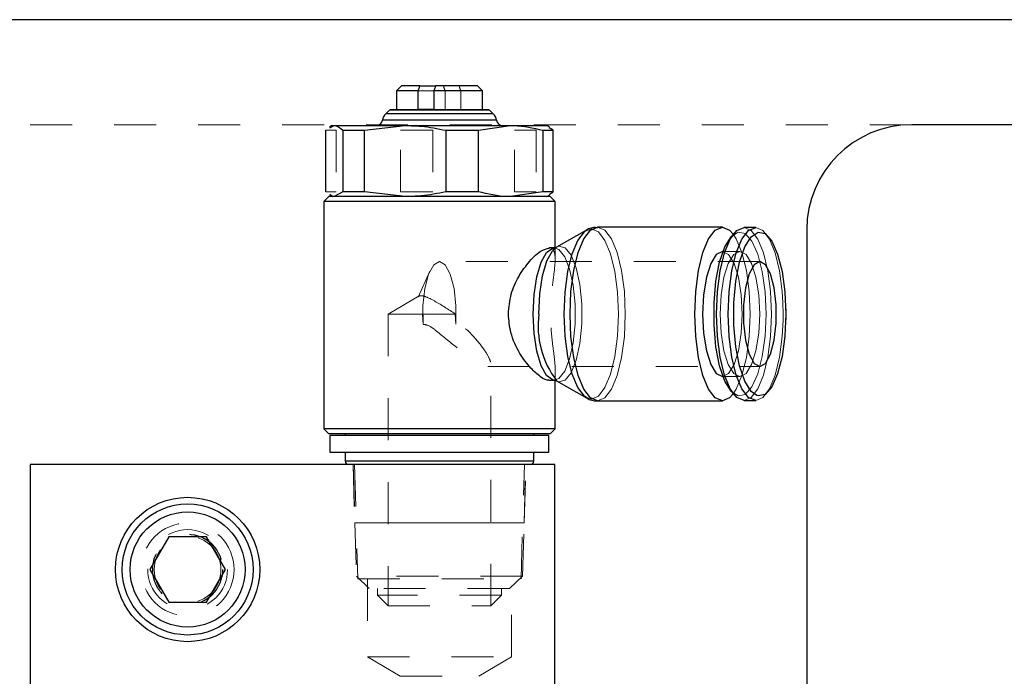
# Model space of a CAD drawing. Header units: inches. Extents: x 1880 to 2363, y -453 to -54.
# Tile 258 of 656: x 2038.96 to 2041.3, y -414.8 to -413.24. Entities that reach past the tile are written whole.
import ezdxf

# ---------------------------------------------------------------- set-up
doc = ezdxf.new("R2010")
doc.units = ezdxf.units.IN
doc.header["$LTSCALE"] = 0.5
doc.header["$MEASUREMENT"] = 0
doc.linetypes.add('HIDDEN', pattern=[0.225, 0.15, -0.075])
doc.layers.add('DSS-M-S', color=53, linetype='Continuous')
doc.layers.add('SVD-M-S', color=8, linetype='Continuous')

msp = doc.modelspace()

# ---------------------------------------------------------------- linework, layer by layer
at = {"layer": 'DSS-M-S', "linetype": 'Continuous', "lineweight": 25}
for p, q in [((2047.18179, -413.23517), (2034.68179, -413.23517)), ((2042.58179, -413.48517), (2041.08179, -413.48517)), ((2040.83179, -413.73517), (2040.83179, -416.23517))]:
    msp.add_line(p, q, dxfattribs=at)
at = {"layer": 'DSS-M-S', "linetype": 'HIDDEN', "lineweight": 18}
msp.add_line((2041.08179, -413.48517), (2034.68179, -413.48517), dxfattribs=at)
msp.add_circle((2039.35679, -414.54417), 0.0795, dxfattribs=at)
at = {"layer": 'DSS-M-S', "linetype": 'Continuous', "lineweight": 25}
msp.add_arc((2041.08179, -413.73517), 0.25, 90, 180, dxfattribs=at)
at = {"layer": 'SVD-M-S', "linetype": 'Continuous', "lineweight": 25}
for p, q in [((2039.86624, -413.39278), (2039.85443, -413.40459)), ((2039.85443, -413.40459), (2039.85443, -413.44938)), ((2039.90614, -413.40459), (2039.85443, -413.40459)), ((2039.90998, -413.39278), (2039.86624, -413.39278)), ((2039.90614, -413.44898), (2039.90614, -413.40459)), ((2039.90998, -413.39278), (2039.9473, -413.39278)), ((2039.94346, -413.40459), (2039.94346, -413.44898)), ((2040.05915, -413.40459), (2039.94346, -413.40459)), ((2040.04734, -413.39278), (2039.9473, -413.39278)), ((2040.05915, -413.40459), (2040.04734, -413.39278)), ((2040.05915, -413.44938), (2040.05915, -413.40459)), ((2039.83792, -413.45053), (2039.82875, -413.45956)), ((2040.07567, -413.45053), (2039.83792, -413.45053)), ((2040.07288, -413.44938), (2039.8407, -413.44938)), ((2039.94346, -413.44898), (2039.90614, -413.44898)), ((2040.08483, -413.45956), (2040.07567, -413.45053)), ((2040.09264, -413.47446), (2039.82095, -413.47446)), ((2040.08483, -413.45956), (2039.82875, -413.45956)), ((2039.68569, -413.64501), (2039.68569, -413.49845)), ((2039.70089, -413.48708), (2039.69451, -413.49076)), ((2039.69571, -413.49283), (2039.70596, -413.48708)), ((2039.70089, -413.48708), (2039.70596, -413.48708)), ((2039.70596, -413.48708), (2039.87528, -413.48708)), ((2039.72622, -413.49845), (2039.77832, -413.49845)), ((2039.72622, -413.49845), (2039.72622, -413.64501)), ((2039.77832, -413.49845), (2039.87528, -413.48708)), ((2039.77832, -413.64501), (2039.77832, -413.49845)), ((2039.87528, -413.48708), (2040.12612, -413.48708)), ((2039.97224, -413.49845), (2040.04942, -413.49845)), ((2039.97224, -413.49845), (2039.97224, -413.64501)), ((2040.04942, -413.49845), (2040.12612, -413.48708)), ((2040.04942, -413.64501), (2040.04942, -413.49845)), ((2040.12612, -413.48708), (2040.2127, -413.48708)), ((2040.20281, -413.49845), (2040.20281, -413.64501)), ((2040.20281, -413.49845), (2040.22789, -413.49845)), ((2040.21907, -413.49076), (2040.2127, -413.48708)), ((2040.22789, -413.49845), (2040.21787, -413.49283)), ((2040.22789, -413.64501), (2040.22789, -413.49845)), ((2039.69301, -413.65637), (2039.6812, -413.66818)), ((2040.22057, -413.65637), (2039.69301, -413.65637)), ((2039.69477, -413.65284), (2039.70089, -413.65637)), ((2039.72622, -413.64501), (2039.70596, -413.65637)), ((2039.77832, -413.64501), (2039.72622, -413.64501)), ((2039.87528, -413.65637), (2039.77832, -413.64501)), ((2040.04942, -413.64501), (2039.97224, -413.64501)), ((2040.20281, -413.64501), (2040.12612, -413.65637)), ((2040.22789, -413.64501), (2040.20281, -413.64501)), ((2040.2127, -413.65637), (2040.21882, -413.65284)), ((2040.21787, -413.6512), (2040.22789, -413.64501)), ((2040.23238, -413.66818), (2040.22057, -413.65637)), ((2039.6812, -413.66818), (2039.6812, -414.20952)), ((2040.23238, -413.66818), (2039.6812, -413.66818)), ((2040.23238, -413.77807), (2040.23238, -413.66818)), ((2040.31656, -413.73625), (2040.3336, -413.72921)), ((2040.63082, -413.72921), (2040.3336, -413.72921)), ((2040.61378, -413.73625), (2040.63082, -413.72921)), ((2040.63082, -413.72921), (2040.64786, -413.73625)), ((2040.66532, -413.7372), (2040.68228, -413.73019)), ((2040.71017, -413.73019), (2040.68228, -413.73019)), ((2040.68228, -413.73019), (2040.68228, -413.73019)), ((2040.69322, -413.7372), (2040.71017, -413.73019)), ((2040.3073, -413.7366), (2040.23595, -413.77673)), ((2040.28643, -413.76055), (2040.30198, -413.74033)), ((2040.28705, -413.78975), (2040.30068, -413.7569)), ((2040.30068, -413.7569), (2040.31656, -413.73625)), ((2040.30198, -413.74033), (2040.30304, -413.73947)), ((2040.58427, -413.78975), (2040.5979, -413.7569)), ((2040.5979, -413.7569), (2040.61378, -413.73625)), ((2040.63663, -413.77625), (2040.65161, -413.75184)), ((2040.64786, -413.73625), (2040.65682, -413.74601)), ((2040.64952, -413.75775), (2040.66532, -413.7372)), ((2040.66026, -413.74215), (2040.65161, -413.75184)), ((2040.67741, -413.75775), (2040.69322, -413.7372)), ((2040.68403, -413.77625), (2040.69908, -413.75176)), ((2040.69908, -413.75176), (2040.71568, -413.74093)), ((2040.71568, -413.74093), (2040.71593, -413.74088)), ((2040.71593, -413.74088), (2040.73259, -413.74456)), ((2040.73259, -413.74456), (2040.74856, -413.76239)), ((2040.21178, -413.78931), (2040.22636, -413.77886)), ((2040.23011, -413.77842), (2040.21751, -413.77842)), ((2040.22622, -413.78538), (2040.23595, -413.77673)), ((2040.22636, -413.77886), (2040.23053, -413.77843)), ((2040.27307, -413.79273), (2040.28643, -413.76055)), ((2040.62424, -413.81257), (2040.63663, -413.77625)), ((2040.63595, -413.79044), (2040.64952, -413.75775)), ((2040.66384, -413.79044), (2040.67741, -413.75775)), ((2040.67164, -413.81257), (2040.68403, -413.77625)), ((2040.74856, -413.76239), (2040.76241, -413.79308)), ((2040.19883, -413.81278), (2040.21178, -413.78931)), ((2040.21292, -413.80948), (2040.22622, -413.78538)), ((2040.26282, -413.83466), (2040.27307, -413.79273)), ((2040.27659, -413.83255), (2040.28705, -413.78975)), ((2040.57381, -413.83255), (2040.58427, -413.78975)), ((2040.61619, -413.79455), (2040.60299, -413.81566)), ((2040.63082, -413.78728), (2040.61619, -413.79455)), ((2040.62554, -413.83305), (2040.63595, -413.79044)), ((2040.63211, -413.78728), (2040.63082, -413.78728)), ((2040.65343, -413.83305), (2040.66384, -413.79044)), ((2040.76241, -413.79308), (2040.77311, -413.83436)), ((2040.18866, -413.84719), (2040.19883, -413.81278)), ((2040.20248, -413.84481), (2040.21292, -413.80948)), ((2040.60299, -413.81566), (2040.59252, -413.84854)), ((2040.61544, -413.85804), (2040.62424, -413.81257)), ((2040.66283, -413.85804), (2040.67164, -413.81257)), ((2040.70631, -413.81844), (2040.69433, -413.84014)), ((2040.71992, -413.8109), (2040.70631, -413.81844)), ((2040.73354, -413.81844), (2040.71992, -413.8109)), ((2040.74552, -413.84014), (2040.73354, -413.81844)), ((2040.18218, -413.88948), (2040.18866, -413.84719)), ((2040.19582, -413.88824), (2040.20248, -413.84481)), ((2040.25638, -413.8835), (2040.26282, -413.83466)), ((2040.27001, -413.8824), (2040.27659, -413.83255)), ((2040.56723, -413.8824), (2040.57381, -413.83255)), ((2040.59252, -413.84854), (2040.5858, -413.88997)), ((2040.61899, -413.88266), (2040.62554, -413.83305)), ((2040.64689, -413.88266), (2040.65343, -413.83305)), ((2040.69433, -413.84014), (2040.68544, -413.8734)), ((2040.7544, -413.8734), (2040.74552, -413.84014)), ((2040.77311, -413.83436), (2040.77986, -413.88318)), ((2040.61086, -413.90929), (2040.61544, -413.85804)), ((2040.65826, -413.90929), (2040.66283, -413.85804)), ((2040.68544, -413.8734), (2040.68071, -413.91419)), ((2040.75913, -413.91419), (2040.7544, -413.8734)), ((2040.17995, -413.9359), (2040.18218, -413.88948)), ((2040.19353, -413.9359), (2040.19582, -413.88824)), ((2040.25418, -413.9359), (2040.25638, -413.8835)), ((2040.26777, -413.9359), (2040.27001, -413.8824)), ((2040.56499, -413.9359), (2040.56723, -413.8824)), ((2040.5858, -413.88997), (2040.58348, -413.9359)), ((2040.61676, -413.9359), (2040.61899, -413.88266)), ((2040.64465, -413.9359), (2040.64689, -413.88266)), ((2040.77986, -413.88318), (2040.78217, -413.9359)), ((2040.61086, -413.96251), (2040.61086, -413.90929)), ((2040.65826, -413.96251), (2040.65826, -413.90929)), ((2040.68071, -413.91419), (2040.68071, -413.95761)), ((2040.75913, -413.95761), (2040.75913, -413.91419)), ((2040.7827, -413.9359), (2040.78217, -413.91048)), ((2040.18218, -413.98232), (2040.17995, -413.9359)), ((2040.25638, -413.9883), (2040.25418, -413.9359)), ((2040.27001, -413.9894), (2040.26777, -413.9359)), ((2040.56723, -413.9894), (2040.56499, -413.9359)), ((2040.58348, -413.9359), (2040.5858, -413.98183)), ((2040.61899, -413.98914), (2040.61676, -413.9359)), ((2040.64689, -413.98914), (2040.64465, -413.9359)), ((2040.78217, -413.9359), (2040.77986, -413.98862)), ((2040.78242, -413.94906), (2040.7827, -413.9359)), ((2040.61544, -414.01376), (2040.61086, -413.96251)), ((2040.66283, -414.01376), (2040.65826, -413.96251)), ((2040.68071, -413.95761), (2040.68544, -413.9984)), ((2040.7544, -413.9984), (2040.75913, -413.95761)), ((2040.18866, -414.02461), (2040.18218, -413.98232)), ((2040.26282, -414.03714), (2040.25638, -413.9883)), ((2040.27659, -414.03925), (2040.27001, -413.9894)), ((2040.57381, -414.03925), (2040.56723, -413.9894)), ((2040.5858, -413.98183), (2040.59252, -414.02326)), ((2040.62554, -414.03875), (2040.61899, -413.98914)), ((2040.65343, -414.03875), (2040.64689, -413.98914)), ((2040.77986, -413.98862), (2040.77311, -414.03744)), ((2040.62424, -414.05923), (2040.61544, -414.01376)), ((2040.67164, -414.05923), (2040.66283, -414.01376)), ((2040.68544, -413.9984), (2040.69433, -414.03166)), ((2040.74552, -414.03166), (2040.7544, -413.9984)), ((2040.19883, -414.05902), (2040.18866, -414.02461)), ((2040.27307, -414.07907), (2040.26282, -414.03714)), ((2040.59252, -414.02326), (2040.60299, -414.05614)), ((2040.63595, -414.08136), (2040.62554, -414.03875)), ((2040.66384, -414.08136), (2040.65343, -414.03875)), ((2040.69433, -414.03166), (2040.70631, -414.05336)), ((2040.73354, -414.05336), (2040.74552, -414.03166)), ((2040.77311, -414.03744), (2040.76241, -414.07872)), ((2040.21178, -414.08249), (2040.19883, -414.05902)), ((2040.28705, -414.08205), (2040.27659, -414.03925)), ((2040.58427, -414.08205), (2040.57381, -414.03925)), ((2040.60299, -414.05614), (2040.61619, -414.07725)), ((2040.63663, -414.09556), (2040.62424, -414.05923)), ((2040.68403, -414.09556), (2040.67164, -414.05923)), ((2040.70631, -414.05336), (2040.71992, -414.0609)), ((2040.71992, -414.0609), (2040.73354, -414.05336)), ((2040.22636, -414.09294), (2040.21178, -414.08249)), ((2040.28643, -414.11125), (2040.27307, -414.07907)), ((2040.30068, -414.1149), (2040.28705, -414.08205)), ((2040.5979, -414.1149), (2040.58427, -414.08205)), ((2040.61619, -414.07725), (2040.63082, -414.08452)), ((2040.63082, -414.08452), (2040.63211, -414.08452)), ((2040.64952, -414.11405), (2040.63595, -414.08136)), ((2040.67741, -414.11405), (2040.66384, -414.08136)), ((2040.76241, -414.07872), (2040.74856, -414.10941)), ((2040.21769, -414.09338), (2040.23011, -414.09338)), ((2040.22978, -414.09338), (2040.22636, -414.09294)), ((2040.23238, -414.20952), (2040.23238, -414.09394)), ((2040.23595, -414.09507), (2040.3073, -414.1352)), ((2040.65161, -414.11996), (2040.63663, -414.09556)), ((2040.69908, -414.12004), (2040.68403, -414.09556)), ((2040.30198, -414.13147), (2040.28643, -414.11125)), ((2040.31656, -414.13555), (2040.30068, -414.1149)), ((2040.30421, -414.13322), (2040.30198, -414.13147)), ((2040.61378, -414.13555), (2040.5979, -414.1149)), ((2040.65682, -414.12579), (2040.64786, -414.13555)), ((2040.66532, -414.1346), (2040.64952, -414.11405)), ((2040.65161, -414.11996), (2040.66026, -414.12965)), ((2040.69322, -414.1346), (2040.67741, -414.11405)), ((2040.71244, -414.1299), (2040.69908, -414.12004)), ((2040.71568, -414.13087), (2040.71244, -414.1299)), ((2040.73259, -414.12724), (2040.71568, -414.13087)), ((2040.74856, -414.10941), (2040.73259, -414.12724)), ((2040.3336, -414.14259), (2040.31656, -414.13555)), ((2040.3336, -414.14259), (2040.63082, -414.14259)), ((2040.63082, -414.14259), (2040.61378, -414.13555)), ((2040.64786, -414.13555), (2040.63082, -414.14259)), ((2040.68228, -414.14161), (2040.66532, -414.1346)), ((2040.68228, -414.14161), (2040.71017, -414.14161)), ((2040.71017, -414.14161), (2040.69322, -414.1346)), ((2039.6812, -414.20952), (2039.69301, -414.22133)), ((2040.23238, -414.20952), (2039.6812, -414.20952)), ((2040.22057, -414.22133), (2039.69301, -414.22133)), ((2039.69597, -414.22527), (2039.69597, -414.26464)), ((2040.20403, -414.22527), (2039.69597, -414.22527)), ((2039.73238, -414.22133), (2039.73238, -414.22527)), ((2040.1812, -414.22527), (2040.1812, -414.22133)), ((2040.21762, -414.22527), (2040.20403, -414.22527)), ((2040.21762, -414.26464), (2040.21762, -414.22527)), ((2040.22057, -414.22133), (2040.23238, -414.20952)), ((2039.69597, -414.26464), (2040.20403, -414.26464)), ((2039.73238, -414.26464), (2039.73238, -414.28629)), ((2040.1812, -414.28629), (2040.1812, -414.26464)), ((2040.20403, -414.26464), (2040.21762, -414.26464)), ((2038.98179, -414.29417), (2038.98179, -415.79417)), ((2040.23179, -414.29417), (2038.98179, -414.29417)), ((2040.1812, -414.28629), (2039.73238, -414.28629)), ((2040.23179, -415.79417), (2040.23179, -414.29417)), ((2039.31169, -414.46604), (2039.26658, -414.54417)), ((2039.4019, -414.46604), (2039.31169, -414.46604)), ((2039.447, -414.54417), (2039.4019, -414.46604)), ((2039.26658, -414.54417), (2039.31169, -414.62229)), ((2039.4019, -414.62229), (2039.447, -414.54417)), ((2039.31169, -414.62229), (2039.4019, -414.62229))]:
    msp.add_line(p, q, dxfattribs=at)
at = {"layer": 'SVD-M-S', "linetype": 'HIDDEN', "lineweight": 18}
for p, q in [((2039.90614, -413.40459), (2039.94346, -413.40459)), ((2039.97013, -413.40459), (2039.97013, -413.44898)), ((2040.00745, -413.44898), (2040.00745, -413.40459)), ((2039.83792, -413.45053), (2039.99465, -413.45053)), ((2040.00745, -413.44898), (2039.94346, -413.44898)), ((2039.99465, -413.45053), (2040.07567, -413.45053)), ((2039.82095, -413.47446), (2040.00006, -413.47446)), ((2039.82875, -413.45956), (2039.99757, -413.45956)), ((2039.99757, -413.45956), (2040.08483, -413.45956)), ((2040.00006, -413.47446), (2040.09264, -413.47446)), ((2039.71077, -413.49845), (2039.68569, -413.49845)), ((2039.71077, -413.49845), (2039.71077, -413.64501)), ((2039.94134, -413.49845), (2039.86416, -413.49845)), ((2039.86416, -413.64501), (2039.86416, -413.49845)), ((2039.94134, -413.49845), (2039.94134, -413.64501)), ((2040.18736, -413.49845), (2040.13526, -413.49845)), ((2040.13526, -413.64501), (2040.13526, -413.49845)), ((2040.18736, -413.49845), (2040.18736, -413.64501)), ((2039.68569, -413.64501), (2039.71077, -413.64501)), ((2039.86416, -413.64501), (2039.94134, -413.64501)), ((2040.13526, -413.64501), (2040.18736, -413.64501)), ((2040.20762, -413.65637), (2040.20971, -413.65625)), ((2040.30304, -413.73947), (2040.31867, -413.73343)), ((2040.31867, -413.73343), (2040.33536, -413.74033)), ((2040.3336, -413.72921), (2040.35064, -413.73625)), ((2040.68228, -413.73019), (2040.69924, -413.7372)), ((2040.71017, -413.73019), (2040.72713, -413.7372)), ((2040.33536, -413.74033), (2040.35092, -413.76055)), ((2040.35064, -413.73625), (2040.36652, -413.7569)), ((2040.36652, -413.7569), (2040.38015, -413.78975)), ((2040.65161, -413.75184), (2040.65168, -413.75176)), ((2040.65168, -413.75176), (2040.66828, -413.74093)), ((2040.65682, -413.74601), (2040.66374, -413.7569)), ((2040.66374, -413.7569), (2040.67737, -413.78975)), ((2040.66828, -413.74093), (2040.68519, -413.74456)), ((2040.68519, -413.74456), (2040.70116, -413.76239)), ((2040.69924, -413.7372), (2040.71504, -413.75775)), ((2040.72713, -413.7372), (2040.74293, -413.75775)), ((2040.23053, -413.77843), (2040.24127, -413.78237)), ((2040.23238, -413.806), (2040.23238, -413.77807)), ((2040.23595, -413.77673), (2040.24119, -413.77465)), ((2040.24119, -413.77465), (2040.25649, -413.77825)), ((2040.25649, -413.77825), (2040.27079, -413.79586)), ((2040.35092, -413.76055), (2040.36427, -413.79273)), ((2040.70116, -413.76239), (2040.71501, -413.79308)), ((2040.71504, -413.75775), (2040.72861, -413.79044)), ((2040.74293, -413.75775), (2040.7565, -413.79044)), ((2040.24127, -413.78237), (2040.25519, -413.79952)), ((2040.25519, -413.79952), (2040.26688, -413.82879)), ((2040.27079, -413.79586), (2040.28279, -413.82592)), ((2040.36427, -413.79273), (2040.37452, -413.83466)), ((2040.38015, -413.78975), (2040.39061, -413.83255)), ((2040.64545, -413.79455), (2040.63082, -413.78728)), ((2040.63082, -413.78728), (2040.63082, -413.78728)), ((2040.67253, -413.78728), (2040.63211, -413.78728)), ((2040.6447, -413.81566), (2040.6579, -413.79455)), ((2040.65864, -413.81566), (2040.64545, -413.79455)), ((2040.6579, -413.79455), (2040.67253, -413.78728)), ((2040.67253, -413.78728), (2040.68716, -413.79455)), ((2040.67737, -413.78975), (2040.68783, -413.83255)), ((2040.68716, -413.79455), (2040.70035, -413.81566)), ((2040.71501, -413.79308), (2040.72571, -413.83436)), ((2040.72861, -413.79044), (2040.73902, -413.83305)), ((2040.7565, -413.79044), (2040.76692, -413.83305)), ((2039.94301, -413.81863), (2039.93093, -413.84087)), ((2039.95679, -413.8109), (2039.94301, -413.81863)), ((2040.71992, -413.8109), (2039.95679, -413.8109)), ((2039.97058, -413.81863), (2039.95679, -413.8109)), ((2039.98266, -413.84087), (2039.97058, -413.81863)), ((2040.28279, -413.82592), (2040.29144, -413.86574)), ((2040.63423, -413.84854), (2040.6447, -413.81566)), ((2040.66912, -413.84854), (2040.65864, -413.81566)), ((2040.70035, -413.81566), (2040.71082, -413.84854)), ((2039.93362, -413.83425), (2039.9064, -413.89541)), ((2039.93093, -413.84087), (2039.92205, -413.87486)), ((2039.99154, -413.87486), (2039.98266, -413.84087)), ((2040.26688, -413.82879), (2040.2753, -413.86757)), ((2040.37452, -413.83466), (2040.38097, -413.8835)), ((2040.39061, -413.83255), (2040.39719, -413.8824)), ((2040.62751, -413.88997), (2040.63423, -413.84854)), ((2040.67584, -413.88997), (2040.66912, -413.84854)), ((2040.68783, -413.83255), (2040.69441, -413.8824)), ((2040.71082, -413.84854), (2040.71755, -413.88997)), ((2040.72571, -413.83436), (2040.73246, -413.88318)), ((2040.73902, -413.83305), (2040.74556, -413.88266)), ((2040.76692, -413.83305), (2040.77346, -413.88266)), ((2040.2753, -413.86757), (2040.27971, -413.91243)), ((2040.29144, -413.86574), (2040.29596, -413.9118)), ((2039.90869, -413.8929), (2039.83421, -413.9359)), ((2039.92205, -413.87486), (2039.91747, -413.91641)), ((2039.99612, -413.91641), (2039.99154, -413.87486)), ((2040.38097, -413.8835), (2040.38316, -413.9359)), ((2040.39719, -413.8824), (2040.39943, -413.9359)), ((2040.62519, -413.9359), (2040.62751, -413.88997)), ((2040.67816, -413.9359), (2040.67584, -413.88997)), ((2040.69441, -413.8824), (2040.69665, -413.9359)), ((2040.71755, -413.88997), (2040.71986, -413.9359)), ((2040.73246, -413.88318), (2040.73477, -413.9359)), ((2040.74556, -413.88266), (2040.7478, -413.9359)), ((2040.77346, -413.88266), (2040.77515, -413.90953)), ((2039.91747, -413.91641), (2039.91775, -413.96036)), ((2039.99584, -413.96036), (2039.99612, -413.91641)), ((2040.27971, -413.91243), (2040.27971, -413.95937)), ((2040.29596, -413.9118), (2040.29596, -413.96)), ((2040.77515, -413.90953), (2040.77569, -413.9359)), ((2039.91642, -413.9359), (2039.83421, -413.9359)), ((2039.83421, -413.9359), (2039.83421, -414.63053)), ((2039.91642, -413.9359), (2039.91775, -413.96036)), ((2039.91642, -413.9359), (2039.99451, -413.9359)), ((2039.99584, -413.96036), (2039.99451, -413.9359)), ((2040.38316, -413.9359), (2040.38097, -413.9883)), ((2040.39943, -413.9359), (2040.39719, -413.9894)), ((2040.62751, -413.98183), (2040.62519, -413.9359)), ((2040.67584, -413.98183), (2040.67816, -413.9359)), ((2040.69665, -413.9359), (2040.69441, -413.9894)), ((2040.71986, -413.9359), (2040.71755, -413.98183)), ((2040.73477, -413.9359), (2040.73246, -413.98862)), ((2040.7478, -413.9359), (2040.74556, -413.98914)), ((2040.77569, -413.9359), (2040.77553, -413.95045)), ((2040.27971, -413.95937), (2040.2753, -414.00423)), ((2040.29596, -413.96), (2040.29144, -414.00606)), ((2040.77553, -413.95045), (2040.77346, -413.98914)), ((2040.38097, -413.9883), (2040.37452, -414.03714)), ((2040.39719, -413.9894), (2040.39061, -414.03925)), ((2040.63423, -414.02326), (2040.62751, -413.98183)), ((2040.66912, -414.02326), (2040.67584, -413.98183)), ((2040.69441, -413.9894), (2040.68783, -414.03925)), ((2040.71755, -413.98183), (2040.71082, -414.02326)), ((2040.73246, -413.98862), (2040.72571, -414.03744)), ((2040.74556, -413.98914), (2040.73902, -414.03875)), ((2040.77346, -413.98914), (2040.76692, -414.03875)), ((2040.2753, -414.00423), (2040.26688, -414.04301)), ((2040.29144, -414.00606), (2040.28279, -414.04588)), ((2040.37452, -414.03714), (2040.36427, -414.07907)), ((2040.6447, -414.05614), (2040.63423, -414.02326)), ((2040.65864, -414.05614), (2040.66912, -414.02326)), ((2040.71082, -414.02326), (2040.70035, -414.05614)), ((2040.72571, -414.03744), (2040.71501, -414.07872)), ((2040.73902, -414.03875), (2040.72861, -414.08136)), ((2040.76692, -414.03875), (2040.7565, -414.08136)), ((2040.07232, -414.0609), (2040.71992, -414.0609)), ((2040.07937, -414.63053), (2040.07937, -414.05389)), ((2040.26688, -414.04301), (2040.25519, -414.07228)), ((2040.28279, -414.04588), (2040.27079, -414.07594)), ((2040.39061, -414.03925), (2040.38015, -414.08205)), ((2040.6579, -414.07725), (2040.6447, -414.05614)), ((2040.64545, -414.07725), (2040.65864, -414.05614)), ((2040.68783, -414.03925), (2040.67737, -414.08205)), ((2040.70035, -414.05614), (2040.68716, -414.07725)), ((2040.23238, -414.09394), (2040.23238, -414.06481)), ((2040.25519, -414.07228), (2040.24127, -414.08943)), ((2040.27079, -414.07594), (2040.25649, -414.09355)), ((2040.36427, -414.07907), (2040.35092, -414.11125)), ((2040.38015, -414.08205), (2040.36652, -414.1149)), ((2040.63082, -414.08452), (2040.64545, -414.07725)), ((2040.63211, -414.08452), (2040.67253, -414.08452)), ((2040.67253, -414.08452), (2040.6579, -414.07725)), ((2040.67737, -414.08205), (2040.66374, -414.1149)), ((2040.68716, -414.07725), (2040.67253, -414.08452)), ((2040.71501, -414.07872), (2040.70116, -414.10941)), ((2040.72861, -414.08136), (2040.71504, -414.11405)), ((2040.7565, -414.08136), (2040.74293, -414.11405)), ((2040.24127, -414.08943), (2040.22978, -414.09338)), ((2040.24119, -414.09715), (2040.23595, -414.09507)), ((2040.25649, -414.09355), (2040.24119, -414.09715)), ((2040.33536, -414.13147), (2040.31867, -414.13837)), ((2040.35092, -414.11125), (2040.33536, -414.13147)), ((2040.36652, -414.1149), (2040.35064, -414.13555)), ((2040.65168, -414.12004), (2040.65161, -414.11996)), ((2040.66828, -414.13087), (2040.65168, -414.12004)), ((2040.66374, -414.1149), (2040.65682, -414.12579)), ((2040.68519, -414.12724), (2040.66828, -414.13087)), ((2040.70116, -414.10941), (2040.68519, -414.12724)), ((2040.71504, -414.11405), (2040.69924, -414.1346)), ((2040.74293, -414.11405), (2040.72713, -414.1346)), ((2040.31867, -414.13837), (2040.30421, -414.13322)), ((2040.35064, -414.13555), (2040.3336, -414.14259)), ((2040.69924, -414.1346), (2040.68228, -414.14161)), ((2040.72713, -414.1346), (2040.71017, -414.14161)), ((2039.73238, -414.28629), (2040.02827, -414.28629)), ((2039.75083, -414.29417), (2039.75518, -414.43314)), ((2039.75083, -414.29417), (2039.75518, -414.43314)), ((2039.75123, -414.29417), (2039.75538, -414.43295)), ((2039.75429, -414.29417), (2039.76245, -414.56677)), ((2040.02827, -414.28629), (2040.1812, -414.28629)), ((2040.15113, -414.56677), (2040.15929, -414.29417)), ((2040.1582, -414.43295), (2040.16236, -414.29417)), ((2040.15841, -414.43314), (2040.16275, -414.29417)), ((2040.15841, -414.43314), (2040.16275, -414.29417)), ((2040.14791, -414.43295), (2039.75518, -414.43295)), ((2040.14791, -414.43295), (2039.75518, -414.43295)), ((2039.75518, -414.43295), (2039.75518, -414.43314)), ((2039.75518, -414.43295), (2039.75518, -414.43314)), ((2039.89258, -414.43314), (2039.75518, -414.43314)), ((2039.89258, -414.43314), (2039.75518, -414.43314)), ((2039.75518, -414.43334), (2040.1584, -414.43334)), ((2039.75518, -414.43334), (2040.1584, -414.43334)), ((2039.75518, -414.43334), (2039.75914, -414.55982)), ((2039.75518, -414.43334), (2039.75914, -414.55982)), ((2039.75539, -414.43334), (2039.75918, -414.55986)), ((2039.7848, -414.43295), (2039.7848, -414.43334)), ((2040.15841, -414.43314), (2039.89258, -414.43314)), ((2040.15841, -414.43314), (2039.89258, -414.43314)), ((2040.12878, -414.43334), (2040.12878, -414.43295)), ((2040.15841, -414.43295), (2040.14791, -414.43295)), ((2040.15841, -414.43295), (2040.14791, -414.43295)), ((2040.1544, -414.55986), (2040.15819, -414.43334)), ((2040.15445, -414.55982), (2040.1584, -414.43334)), ((2040.15445, -414.55982), (2040.1584, -414.43334)), ((2040.15841, -414.43314), (2040.15841, -414.43295)), ((2040.15841, -414.43314), (2040.15841, -414.43295)), ((2040.15445, -414.55982), (2039.75914, -414.55982)), ((2040.15445, -414.55982), (2039.75914, -414.55982)), ((2039.75914, -414.55982), (2039.75918, -414.55986)), ((2039.75914, -414.55982), (2039.78969, -414.58944)), ((2040.1544, -414.55986), (2039.75918, -414.55986)), ((2039.76245, -414.56677), (2040.15113, -414.56677)), ((2039.78529, -414.56677), (2039.78529, -414.75177)), ((2040.1239, -414.58944), (2040.15445, -414.55982)), ((2040.12829, -414.75177), (2040.12829, -414.56677)), ((2040.1544, -414.55986), (2040.15445, -414.55982)), ((2040.1239, -414.58944), (2039.78969, -414.58944)), ((2039.80915, -414.58944), (2039.80915, -414.60547)), ((2040.10443, -414.60547), (2040.10443, -414.58944)), ((2040.10443, -414.60547), (2039.80915, -414.60547)), ((2039.80915, -414.60547), (2039.83421, -414.63053)), ((2040.07937, -414.63053), (2040.10443, -414.60547)), ((2039.83421, -414.63053), (2040.07937, -414.63053)), ((2039.78529, -414.75177), (2040.12829, -414.75177)), ((2039.78529, -414.75177), (2039.86304, -414.79848)), ((2040.05054, -414.79848), (2040.12829, -414.75177)), ((2039.86304, -414.79848), (2040.05054, -414.79848))]:
    msp.add_line(p, q, dxfattribs=at)
at = {"layer": 'SVD-M-S', "linetype": 'Continuous', "lineweight": 25}
for radius in [0.17188, 0.156, 0.137]:
    msp.add_circle((2039.35679, -414.54417), radius, dxfattribs=at)
at = {"layer": 'SVD-M-S', "linetype": 'HIDDEN', "lineweight": 18}
for radius in [0.11063, 0.095, 0.08397, 0.0837, 0.08318]:
    msp.add_circle((2039.35679, -414.54417), radius, dxfattribs=at)
at = {"layer": 'SVD-M-S', "linetype": 'Continuous', "lineweight": 25}
for centre, radius, start, end in [((2039.8407, -413.45331), 0.00394, 90, 134.99922), ((2040.07288, -413.45331), 0.00394, 45.00078, 90), ((2039.80544, -413.47173), 0.01575, 282.83858, 350.00003), ((2039.8481, -413.47919), 0.02756, 134.58995, 170.11999), ((2040.06548, -413.47919), 0.02756, 9.88001, 45.41005), ((2040.10814, -413.47173), 0.01575, 189.99997, 257.16142), ((2040.40827, -413.96391), 0.21655, 172.56966, 217.27699), ((2039.74026, -414.28629), 0.00787, 180, 270), ((2040.17333, -414.28629), 0.00787, 270, 0)]:
    msp.add_arc(centre, radius, start, end, dxfattribs=at)
for points, knots in [([(2039.90614, -413.40459), (2039.90704, -413.40181), (2039.90832, -413.39787), (2039.9096, -413.39393), (2039.90998, -413.39278)], [0, 0, 0, 0, 0.70556425, 1, 1, 1, 1]), ([(2039.9473, -413.39278), (2039.94692, -413.39393), (2039.94564, -413.39787), (2039.94436, -413.40181), (2039.94346, -413.40459)], [0, 0, 0, 0, 0.29443575, 1, 1, 1, 1]), ([(2039.70596, -413.48708), (2039.70665, -413.4871), (2039.71346, -413.48732), (2039.72018, -413.49318), (2039.72622, -413.49845)], [0, 0, 0, 0, 0.1020887, 1, 1, 1, 1]), ([(2039.87528, -413.48708), (2039.88801, -413.48741), (2039.92061, -413.48823), (2039.95269, -413.49458), (2039.97224, -413.49845)], [0, 0, 0, 0, 0.3905065, 1, 1, 1, 1]), ([(2040.12612, -413.48708), (2040.12874, -413.4871), (2040.15449, -413.48732), (2040.17995, -413.49318), (2040.20281, -413.49845)], [0, 0, 0, 0, 0.1020887, 1, 1, 1, 1]), ([(2039.70596, -413.65637), (2039.70526, -413.65637), (2039.70183, -413.65636), (2039.69843, -413.65349), (2039.69571, -413.6512)], [0, 0, 0, 0, 0.2020796, 1, 1, 1, 1]), ([(2039.97224, -413.64501), (2039.95269, -413.64887), (2039.92061, -413.65522), (2039.88801, -413.65605), (2039.87528, -413.65637)], [0, 0, 0, 0, 0.6094935, 1, 1, 1, 1]), ([(2040.12612, -413.65637), (2040.12349, -413.65635), (2040.09774, -413.65614), (2040.07228, -413.65027), (2040.04942, -413.64501)], [0, 0, 0, 0, 0.1020887, 1, 1, 1, 1]), ([(2040.33352, -413.7306), (2040.33026, -413.73029), (2040.319, -413.72921), (2040.30712, -413.7349), (2040.30138, -413.74086), (2040.30083, -413.74142)], [0, 0, 0, 0, 0.2698454, 0.93127, 1, 1, 1, 1]), ([(2040.12102, -413.9359), (2040.12246, -413.91989), (2040.12534, -413.88794), (2040.14559, -413.84438), (2040.17199, -413.80775), (2040.19982, -413.78247), (2040.21211, -413.78034), (2040.21755, -413.77939)], [0, 0, 0, 0, 0.1897846, 0.3787038, 0.5884404, 0.8177378, 1, 1, 1, 1]), ([(2040.234, -413.77762), (2040.23335, -413.77806), (2040.23252, -413.77862), (2040.23064, -413.77824), (2040.23025, -413.77816)], [0, 0, 0, 0, 0.79658302, 1, 1, 1, 1]), ([(2040.21766, -414.09274), (2040.21734, -414.09295), (2040.21339, -414.09556), (2040.19783, -414.08625), (2040.17373, -414.06569), (2040.14682, -414.02996), (2040.12517, -413.98484), (2040.12228, -413.95073), (2040.12102, -413.9359)], [0, 0, 0, 0, 0.0163879, 0.2023588, 0.3887927, 0.595856, 0.8242452, 1, 1, 1, 1]), ([(2040.23031, -414.09395), (2040.23174, -414.09396), (2040.23436, -414.09398), (2040.234, -414.09385), (2040.23383, -414.09379)], [0, 0, 0, 0, 0.5439636, 1, 1, 1, 1]), ([(2040.30332, -414.13152), (2040.30504, -414.13306), (2040.31225, -414.13951), (2040.32452, -414.14415), (2040.33313, -414.14215), (2040.3341, -414.14192)], [0, 0, 0, 0, 0.2184743, 0.9115151, 1, 1, 1, 1])]:
    msp.add_open_spline(points, degree=3, knots=knots, dxfattribs=at)
at = {"layer": 'SVD-M-S', "linetype": 'HIDDEN', "lineweight": 18}
for points, knots in [([(2039.96628, -413.39278), (2039.96666, -413.39393), (2039.96794, -413.39787), (2039.96922, -413.40181), (2039.97013, -413.40459)], [0, 0, 0, 0, 0.2944357, 1, 1, 1, 1]), ([(2040.00745, -413.40459), (2040.00654, -413.40181), (2040.00526, -413.39787), (2040.00398, -413.39393), (2040.0036, -413.39278)], [0, 0, 0, 0, 0.7055643, 1, 1, 1, 1]), ([(2040.21755, -413.77939), (2040.21842, -413.77908), (2040.22538, -413.77655), (2040.23081, -413.78629), (2040.23346, -413.80765), (2040.22903, -413.84406), (2040.2228, -413.88987), (2040.22057, -413.93918), (2040.22321, -413.98381), (2040.22871, -414.02575), (2040.23324, -414.06235), (2040.23209, -414.08874), (2040.2222, -414.09148), (2040.21766, -414.09274)], [0, 0, 0, 0, 0.01326826, 0.10593943, 0.19951087, 0.30372934, 0.41814866, 0.5063266, 0.59455538, 0.68401801, 0.78838201, 0.90301805, 1, 1, 1, 1]), ([(2039.99451, -413.9359), (2039.97811, -413.92514), (2039.95274, -413.90849), (2039.92383, -413.89387), (2039.90924, -413.89111), (2039.90317, -413.89846), (2039.90917, -413.91724), (2039.91507, -413.93242), (2039.91642, -413.9359)], [0, 0, 0, 0, 0.26312097, 0.40693221, 0.51803372, 0.62915498, 0.91489529, 1, 1, 1, 1]), ([(2039.91775, -413.96036), (2039.92111, -413.96088), (2039.93158, -413.9625), (2039.95845, -413.9829), (2039.9929, -414.01218), (2040.03027, -414.04043), (2040.05554, -414.05594), (2040.0714, -414.06181), (2040.07901, -414.06074), (2040.07868, -414.05569), (2040.07856, -414.05389)], [0, 0, 0, 0, 0.04041386, 0.12580767, 0.37698698, 0.55965148, 0.69872812, 0.8166156, 0.93475397, 1, 1, 1, 1]), ([(2040.07877, -414.0503), (2040.07632, -414.04418), (2040.07049, -414.02964), (2040.04826, -414.00035), (2040.02598, -413.97614), (2040.01003, -413.96415), (2040.00141, -413.96064), (2039.99701, -413.96042), (2039.99584, -413.96036)], [0, 0, 0, 0, 0.2487454, 0.5908648, 0.8253072, 0.9166951, 0.9778976, 1, 1, 1, 1])]:
    msp.add_open_spline(points, degree=3, knots=knots, dxfattribs=at)

doc.saveas('drawing.dxf')
